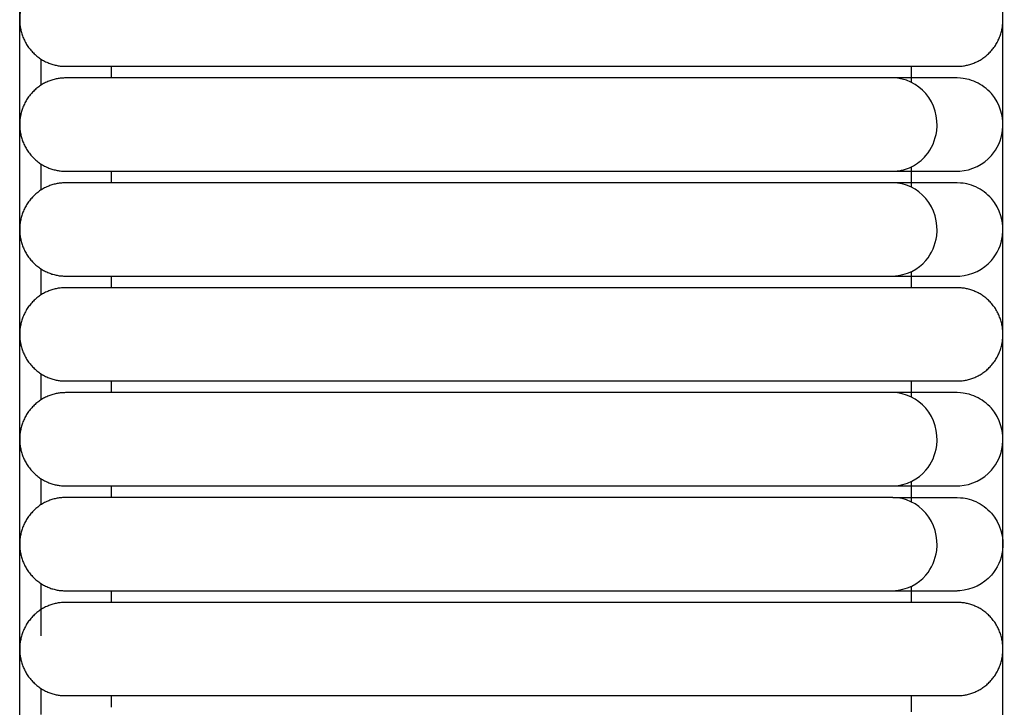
# Model space of a CAD drawing. Header units: millimetres. Extents: x -31695 to -19845, y -5614 to 7253.
# Tile 350 of 432: x -25014 to -24971, y 5023 to 5053. Entities that reach past the tile are written whole.
import ezdxf

# ---------------------------------------------------------------- set-up
doc = ezdxf.new("R2010")
doc.units = ezdxf.units.MM
doc.layers.add('2d', color=7, linetype='Continuous', true_color=0x000000)

msp = doc.modelspace()

# ---------------------------------------------------------------- linework, layer by layer
at = {"layer": '2d', "linetype": 'Continuous', "lineweight": -3}
for points, degree in [([(-24970.929, 4677.247), (-24970.929, 5052.785), (-24970.929, 5428.322)], 2), ([(-25013.743, 4697.546), (-25013.743, 5052.785), (-25013.743, 5408.023)], 2), ([(-25012.817, 5051.07), (-25012.817, 5050.691), (-25012.817, 5050.312), (-25012.817, 5049.932)], 3), ([(-25009.76, 5050.755), (-25009.76, 5050.501), (-25009.76, 5050.247)], 2), ([(-25004.782, 5050.755), (-24996.05, 5050.755), (-24987.319, 5050.755)], 2), ([(-24974.912, 5050.055), (-24974.912, 5050.405), (-24974.912, 5050.755)], 2), ([(-24987.319, 5050.247), (-24996.05, 5050.247), (-25004.782, 5050.247)], 2), ([(-25012.817, 5046.502), (-25012.817, 5046.123), (-25012.817, 5045.744), (-25012.817, 5045.365)], 3), ([(-24974.912, 5045.487), (-24974.912, 5045.933), (-24974.912, 5046.379)], 2), ([(-25009.76, 5046.187), (-25009.76, 5045.934), (-25009.76, 5045.68)], 2), ([(-25004.782, 5046.187), (-24996.05, 5046.187), (-24987.319, 5046.187)], 2), ([(-24987.319, 5046.187), (-24986.453, 5046.188), (-24985.583, 5046.188), (-24984.73, 5046.188)], 3), ([(-24973.212, 5046.188), (-24973.025, 5046.188), (-24972.927, 5046.188), (-24972.921, 5046.188)], 3), ([(-24972.914, 5046.188), (-24972.879, 5046.189), (-24972.846, 5046.19), (-24972.812, 5046.19)], 3), ([(-24987.319, 5045.68), (-24996.05, 5045.68), (-25004.782, 5045.68)], 2), ([(-25012.817, 5041.935), (-25012.817, 5041.556), (-25012.817, 5041.177), (-25012.817, 5040.798)], 3), ([(-25009.76, 5041.62), (-25009.76, 5041.366), (-25009.76, 5041.113)], 2), ([(-25004.782, 5041.62), (-24996.05, 5041.62), (-24987.319, 5041.62)], 2), ([(-24987.319, 5041.62), (-24986.453, 5041.62), (-24985.583, 5041.62), (-24984.73, 5041.62)], 3), ([(-24974.912, 5041.62), (-24974.912, 5041.716), (-24974.912, 5041.812)], 2), ([(-24974.912, 5041.113), (-24974.912, 5041.366), (-24974.912, 5041.62)], 2), ([(-24973.212, 5041.62), (-24973.025, 5041.62), (-24972.927, 5041.62), (-24972.921, 5041.62)], 3), ([(-24972.914, 5041.62), (-24972.879, 5041.621), (-24972.846, 5041.622), (-24972.812, 5041.623)], 3), ([(-24987.319, 5041.113), (-24996.05, 5041.113), (-25004.782, 5041.113)], 2), ([(-25012.817, 5037.368), (-25012.817, 5036.989), (-25012.817, 5036.609), (-25012.817, 5036.23)], 3), ([(-25009.76, 5037.053), (-25009.76, 5036.799), (-25009.76, 5036.545)], 2), ([(-25004.782, 5037.053), (-24996.05, 5037.053), (-24987.319, 5037.053)], 2), ([(-24974.912, 5036.545), (-24974.912, 5036.799), (-24974.912, 5037.053)], 2), ([(-24987.319, 5036.545), (-24996.05, 5036.545), (-25004.782, 5036.545)], 2), ([(-24974.912, 5036.353), (-24974.912, 5036.449), (-24974.912, 5036.545)], 2), ([(-25012.817, 5032.8), (-25012.817, 5032.421), (-25012.817, 5032.042), (-25012.817, 5031.663)], 3), ([(-25009.76, 5032.485), (-25009.76, 5032.232), (-25009.76, 5031.978)], 2), ([(-25004.782, 5032.485), (-24996.05, 5032.485), (-24987.319, 5032.485)], 2), ([(-24974.912, 5031.785), (-24974.912, 5032.231), (-24974.912, 5032.677)], 2), ([(-24973.212, 5032.486), (-24973.025, 5032.486), (-24972.927, 5032.486), (-24972.921, 5032.486)], 3), ([(-24972.914, 5032.486), (-24972.879, 5032.487), (-24972.846, 5032.487), (-24972.812, 5032.488)], 3), ([(-24987.319, 5031.978), (-24996.05, 5031.978), (-25004.782, 5031.978)], 2), ([(-25012.817, 5028.233), (-25012.817, 5027.474), (-25012.817, 5026.714), (-25012.817, 5025.955)], 3), ([(-25009.76, 5027.918), (-25009.76, 5027.664), (-25009.76, 5027.411)], 2), ([(-25004.782, 5027.918), (-24996.05, 5027.918), (-24987.319, 5027.918)], 2), ([(-24987.319, 5027.918), (-24986.453, 5027.918), (-24985.583, 5027.918), (-24984.73, 5027.918)], 3), ([(-24974.912, 5027.411), (-24974.912, 5027.76), (-24974.912, 5028.11)], 2), ([(-24973.212, 5027.918), (-24973.025, 5027.918), (-24972.927, 5027.918), (-24972.921, 5027.918)], 3), ([(-24972.812, 5027.921), (-24972.846, 5027.92), (-24972.879, 5027.919), (-24972.914, 5027.918)], 3), ([(-24987.319, 5027.411), (-24996.05, 5027.411), (-25004.782, 5027.411)], 2), ([(-25012.817, 5023.666), (-25012.817, 5023.286), (-25012.817, 5022.907), (-25012.817, 5022.528)], 3), ([(-25009.76, 5023.351), (-25009.76, 5023.097), (-25009.76, 5022.843)], 2), ([(-25004.782, 5023.351), (-24996.05, 5023.351), (-24987.319, 5023.351)], 2), ([(-24974.912, 5022.843), (-24974.912, 5023.097), (-24974.912, 5023.351)], 2), ([(-24974.912, 5022.651), (-24974.912, 5022.747), (-24974.912, 5022.843)], 2)]:
    msp.add_open_spline(points, degree=degree, dxfattribs=at)
for points, weights in [([(-25011.751, 5054.815), (-25013.743, 5054.815), (-25013.743, 5052.785)], [1, 0.707106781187, 1]), ([(-25013.743, 5052.785), (-25013.743, 5050.755), (-25011.751, 5050.755)], [1, 0.707106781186, 1]), ([(-24972.92, 5050.755), (-24970.929, 5050.755), (-24970.929, 5052.785)], [0.999999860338, 0.707106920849, 0.999999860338]), ([(-24975.727, 5050.755), (-24972.92, 5050.755), (-24972.92, 5050.755)], [0.919067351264, 0.951503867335, 0.999999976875]), ([(-25011.751, 5050.247), (-25013.743, 5050.247), (-25013.743, 5048.217)], [0.999999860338, 0.707106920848, 0.999999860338]), ([(-25013.743, 5048.217), (-25013.743, 5046.187), (-25011.751, 5046.187)], [0.999999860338, 0.707106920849, 0.999999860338]), ([(-25011.751, 5045.68), (-25013.743, 5045.68), (-25013.743, 5043.65)], [0.999999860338, 0.707106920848, 0.999999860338]), ([(-25013.743, 5043.65), (-25013.743, 5041.62), (-25011.751, 5041.62)], [0.999999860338, 0.707106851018, 1]), ([(-25011.751, 5041.113), (-25013.743, 5041.113), (-25013.743, 5039.083)], [1, 0.707106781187, 1]), ([(-24972.92, 5041.113), (-24972.92, 5041.113), (-24975.727, 5041.113)], [0.999999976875, 0.951503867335, 0.919067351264]), ([(-24970.929, 5039.083), (-24970.929, 5041.113), (-24972.92, 5041.113)], [0.999999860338, 0.707106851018, 1]), ([(-25013.743, 5039.083), (-25013.743, 5037.053), (-25011.751, 5037.053)], [1, 0.707106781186, 1]), ([(-24972.92, 5037.053), (-24970.929, 5037.053), (-24970.929, 5039.083)], [0.999999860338, 0.707106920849, 0.999999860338]), ([(-24975.727, 5037.053), (-24972.92, 5037.053), (-24972.92, 5037.053)], [0.919067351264, 0.951503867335, 0.999999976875]), ([(-25011.751, 5036.545), (-25013.743, 5036.545), (-25013.743, 5034.515)], [0.999999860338, 0.707106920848, 0.999999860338]), ([(-25013.743, 5034.515), (-25013.743, 5032.485), (-25011.751, 5032.485)], [0.999999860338, 0.707106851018, 1]), ([(-25011.751, 5031.978), (-25013.743, 5031.978), (-25013.743, 5029.948)], [0.999999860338, 0.707106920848, 0.999999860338]), ([(-25013.743, 5029.948), (-25013.743, 5027.918), (-25011.751, 5027.918)], [0.999999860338, 0.707106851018, 1]), ([(-25011.751, 5027.411), (-25013.743, 5027.411), (-25013.743, 5025.381)], [1, 0.707106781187, 1]), ([(-24972.92, 5027.411), (-24972.92, 5027.411), (-24975.727, 5027.411)], [1, 0.951503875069, 0.919067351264]), ([(-24970.929, 5025.381), (-24970.929, 5027.411), (-24972.92, 5027.411)], [0.999999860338, 0.707106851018, 1]), ([(-25013.743, 5025.381), (-25013.743, 5023.351), (-25011.751, 5023.351)], [1, 0.707106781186, 1]), ([(-24972.92, 5023.351), (-24970.929, 5023.351), (-24970.929, 5025.381)], [1, 0.707106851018, 0.999999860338]), ([(-24975.727, 5023.351), (-24972.92, 5023.351), (-24972.92, 5023.351)], [0.919067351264, 0.951503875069, 1])]:
    msp.add_rational_spline(points, weights, degree=2, dxfattribs=at)
for points, weights, knots in [([(-25011.751, 5050.755), (-25011.751, 5050.755), (-25009.71, 5050.755), (-25007.669, 5050.755), (-25004.782, 5050.755)], [0.999999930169, 0.853553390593, 0.853553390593, 0.853553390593, 1], [17.786146, 17.786146, 17.786146, 18.366045, 18.366045, 18.945944, 18.945944, 18.945944]), ([(-24987.319, 5050.755), (-24982.37, 5050.755), (-24978.87, 5050.755), (-24976.53, 5050.755), (-24975.727, 5050.755)], [1, 0.853553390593, 0.853553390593, 0.853553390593, 0.919067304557], [20.699849, 20.699849, 20.699849, 21.693962, 21.693962, 22.358871, 22.358871, 22.358871]), ([(-25004.782, 5050.247), (-25007.669, 5050.247), (-25009.71, 5050.247), (-25011.751, 5050.247), (-25011.751, 5050.247)], [1, 0.853553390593, 0.853553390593, 0.853553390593, 1], [5.355153, 5.355153, 5.355153, 5.935052, 5.935052, 6.51495, 6.51495, 6.51495]), ([(-25011.751, 5046.187), (-25011.751, 5046.187), (-25009.71, 5046.187), (-25007.669, 5046.187), (-25004.782, 5046.187)], [1, 0.853553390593, 0.853553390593, 0.853553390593, 1], [8.399906, 8.399906, 8.399906, 8.979805, 8.979805, 9.559704, 9.559704, 9.559704]), ([(-25004.782, 5045.68), (-25007.669, 5045.68), (-25009.71, 5045.68), (-25011.751, 5045.68), (-25011.751, 5045.68)], [1, 0.853553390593, 0.853553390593, 0.853553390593, 1], [5.355154, 5.355154, 5.355154, 5.935053, 5.935053, 6.514952, 6.514952, 6.514952]), ([(-25011.751, 5041.62), (-25011.751, 5041.62), (-25009.71, 5041.62), (-25007.669, 5041.62), (-25004.782, 5041.62)], [1, 0.853553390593, 0.853553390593, 0.853553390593, 1], [8.399907, 8.399907, 8.399907, 8.979806, 8.979806, 9.559705, 9.559705, 9.559705]), ([(-25004.782, 5041.113), (-25007.669, 5041.113), (-25009.71, 5041.113), (-25011.751, 5041.113), (-25011.751, 5041.113)], [0.999999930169, 0.853553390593, 0.853553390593, 0.853553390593, 0.999999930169], [14.741392, 14.741392, 14.741392, 15.321291, 15.321291, 15.90119, 15.90119, 15.90119]), ([(-24975.727, 5041.113), (-24976.53, 5041.113), (-24978.87, 5041.113), (-24982.37, 5041.113), (-24987.319, 5041.113)], [0.919067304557, 0.853553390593, 0.853553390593, 0.853553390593, 0.999999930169], [11.328464, 11.328464, 11.328464, 11.993374, 11.993374, 12.987487, 12.987487, 12.987487]), ([(-25011.751, 5037.053), (-25011.751, 5037.053), (-25009.71, 5037.053), (-25007.669, 5037.053), (-25004.782, 5037.053)], [0.999999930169, 0.853553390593, 0.853553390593, 0.853553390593, 1], [17.786146, 17.786146, 17.786146, 18.366045, 18.366045, 18.945944, 18.945944, 18.945944]), ([(-24987.319, 5037.053), (-24982.37, 5037.053), (-24978.87, 5037.053), (-24976.53, 5037.053), (-24975.727, 5037.053)], [1, 0.853553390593, 0.853553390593, 0.853553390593, 0.919067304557], [20.699849, 20.699849, 20.699849, 21.693962, 21.693962, 22.358871, 22.358871, 22.358871]), ([(-25004.782, 5036.545), (-25007.669, 5036.545), (-25009.71, 5036.545), (-25011.751, 5036.545), (-25011.751, 5036.545)], [1, 0.853553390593, 0.853553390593, 0.853553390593, 1], [3.998405, 3.998405, 3.998405, 4.578304, 4.578304, 5.158203, 5.158203, 5.158203]), ([(-25011.751, 5032.485), (-25011.751, 5032.485), (-25009.71, 5032.485), (-25007.669, 5032.485), (-25004.782, 5032.485)], [1, 0.853553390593, 0.853553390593, 0.853553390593, 0.999999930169], [7.043159, 7.043159, 7.043159, 7.623058, 7.623058, 8.202957, 8.202957, 8.202957]), ([(-25004.782, 5031.978), (-25007.669, 5031.978), (-25009.71, 5031.978), (-25011.751, 5031.978), (-25011.751, 5031.978)], [1, 0.853553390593, 0.853553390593, 0.853553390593, 1], [0.240711, 0.240711, 0.240711, 0.82061, 0.82061, 1.400509, 1.400509, 1.400509]), ([(-25011.751, 5027.918), (-25011.751, 5027.918), (-25009.71, 5027.918), (-25007.669, 5027.918), (-25004.782, 5027.918)], [1, 0.853553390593, 0.853553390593, 0.853553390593, 1], [3.285465, 3.285465, 3.285465, 3.865364, 3.865364, 4.445263, 4.445263, 4.445263]), ([(-25004.782, 5027.411), (-25007.669, 5027.411), (-25009.71, 5027.411), (-25011.751, 5027.411), (-25011.751, 5027.411)], [1, 0.853553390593, 0.853553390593, 0.853553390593, 1], [14.741392, 14.741392, 14.741392, 15.321291, 15.321291, 15.90119, 15.90119, 15.90119]), ([(-24975.727, 5027.411), (-24976.53, 5027.411), (-24978.87, 5027.411), (-24982.37, 5027.411), (-24987.319, 5027.411)], [0.919067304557, 0.853553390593, 0.853553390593, 0.853553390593, 1], [11.328464, 11.328464, 11.328464, 11.993374, 11.993374, 12.987487, 12.987487, 12.987487]), ([(-25011.751, 5023.351), (-25011.751, 5023.351), (-25009.71, 5023.351), (-25007.669, 5023.351), (-25004.782, 5023.351)], [0.999999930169, 0.853553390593, 0.853553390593, 0.853553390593, 0.999999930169], [17.786146, 17.786146, 17.786146, 18.366045, 18.366045, 18.945944, 18.945944, 18.945944]), ([(-24987.319, 5023.351), (-24982.37, 5023.351), (-24978.87, 5023.351), (-24976.53, 5023.351), (-24975.727, 5023.351)], [1, 0.853553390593, 0.853553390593, 0.853553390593, 0.919067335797], [20.699849, 20.699849, 20.699849, 21.693961, 21.693961, 22.358871, 22.358871, 22.358871])]:
    msp.add_rational_spline(points, weights, degree=2, knots=knots, dxfattribs=at)
for points, knots in [([(-24975.727, 5050.247), (-24975.874, 5050.247), (-24976.066, 5050.247), (-24976.298, 5050.247), (-24976.901, 5050.247), (-24977.764, 5050.247), (-24978.755, 5050.247), (-24979.807, 5050.247), (-24981.114, 5050.247), (-24982.608, 5050.247), (-24984.099, 5050.247), (-24985.716, 5050.247), (-24987.319, 5050.247)], [2.244725, 2.244725, 2.244725, 2.244725, 2.399138, 2.399138, 2.399138, 2.782985, 2.782985, 2.782985, 3.186217, 3.186217, 3.186217, 3.601247, 3.601247, 3.601247, 3.601247]), ([(-24972.92, 5050.247), (-24972.934, 5050.247), (-24973.032, 5050.247), (-24973.22, 5050.247), (-24973.408, 5050.247), (-24973.685, 5050.247), (-24974.054, 5050.247), (-24974.486, 5050.247), (-24975.045, 5050.247), (-24975.727, 5050.247)], [14.274257, 14.274257, 14.274257, 14.274257, 14.962807, 14.962807, 14.962807, 15.661498, 15.661498, 15.661498, 16.489364, 16.489364, 16.489364, 16.489364]), ([(-24974.912, 5046.379), (-24974.673, 5046.496), (-24974.457, 5046.663), (-24974.282, 5046.87), (-24974.03, 5047.168), (-24973.865, 5047.545), (-24973.813, 5047.939), (-24973.737, 5048.519), (-24973.914, 5049.13), (-24974.284, 5049.567), (-24974.645, 5049.993), (-24975.184, 5050.247), (-24975.727, 5050.247)], [1.6897024, 1.6897024, 1.6897024, 1.6897024, 1.7736066, 1.7736066, 1.7736066, 1.8929251, 1.8929251, 1.8929251, 2.0710948, 2.0710948, 2.0710948, 2.2447245, 2.2447245, 2.2447245, 2.2447245]), ([(-24972.812, 5046.19), (-24972.288, 5046.22), (-24971.779, 5046.47), (-24971.431, 5046.87), (-24971.172, 5047.168), (-24971.001, 5047.545), (-24970.948, 5047.939), (-24970.869, 5048.519), (-24971.051, 5049.13), (-24971.433, 5049.567), (-24971.619, 5049.78), (-24971.851, 5049.95), (-24972.234, 5050.125), (-24972.367, 5050.17), (-24972.595, 5050.221), (-24972.688, 5050.235), (-24972.92, 5050.247)], [13.4536647, 13.4536647, 13.4536647, 13.4536647, 13.6698231, 13.6698231, 13.6698231, 13.8288406, 13.8288406, 13.8288406, 14.0662899, 14.0662899, 14.0662899, 14.1797667, 14.1797667, 14.2364823, 14.2364823, 14.2742571, 14.2742571, 14.2742571, 14.2742571]), ([(-24975.72, 5046.188), (-24975.687, 5046.188), (-24975.655, 5046.189), (-24975.622, 5046.19), (-24975.376, 5046.205), (-24975.134, 5046.27), (-24974.912, 5046.379)], [1.60126877, 1.60126877, 1.60126877, 1.60126877, 1.61141389, 1.61141389, 1.61141389, 1.68970235, 1.68970235, 1.68970235, 1.68970235]), ([(-24987.319, 5046.188), (-24985.715, 5046.188), (-24984.097, 5046.188), (-24982.605, 5046.188), (-24981.11, 5046.188), (-24979.802, 5046.188), (-24978.75, 5046.188), (-24977.758, 5046.188), (-24976.894, 5046.188), (-24976.291, 5046.188), (-24976.059, 5046.188), (-24975.867, 5046.188), (-24975.72, 5046.188)], [0, 0, 0, 0, 0.489921, 0.489921, 0.489921, 0.9659, 0.9659, 0.9659, 1.418992, 1.418992, 1.418992, 1.601269, 1.601269, 1.601269, 1.601269]), ([(-24975.72, 5046.188), (-24975.037, 5046.188), (-24974.479, 5046.188), (-24974.046, 5046.188), (-24973.678, 5046.188), (-24973.4, 5046.188), (-24973.212, 5046.188)], [0, 0, 0, 0, 0.882578, 0.882578, 0.882578, 1.627446, 1.627446, 1.627446, 1.627446]), ([(-24975.727, 5045.68), (-24975.874, 5045.68), (-24976.066, 5045.68), (-24976.298, 5045.68), (-24976.901, 5045.68), (-24977.764, 5045.68), (-24978.755, 5045.68), (-24979.807, 5045.68), (-24981.114, 5045.68), (-24982.608, 5045.68), (-24984.099, 5045.68), (-24985.716, 5045.68), (-24987.319, 5045.68)], [2.244726, 2.244726, 2.244726, 2.244726, 2.399139, 2.399139, 2.399139, 2.782987, 2.782987, 2.782987, 3.186218, 3.186218, 3.186218, 3.601249, 3.601249, 3.601249, 3.601249]), ([(-24975.72, 5041.62), (-24975.113, 5041.652), (-24974.62, 5041.903), (-24974.282, 5042.303), (-24974.03, 5042.601), (-24973.865, 5042.978), (-24973.813, 5043.372), (-24973.737, 5043.952), (-24973.914, 5044.562), (-24974.284, 5044.999), (-24974.645, 5045.426), (-24975.184, 5045.68), (-24975.727, 5045.68)], [1.6012688, 1.6012688, 1.6012688, 1.6012688, 1.7660611, 1.7660611, 1.7660611, 1.887291, 1.887291, 1.887291, 2.0683148, 2.0683148, 2.0683148, 2.2447259, 2.2447259, 2.2447259, 2.2447259]), ([(-24972.92, 5045.68), (-24972.934, 5045.68), (-24973.032, 5045.68), (-24973.22, 5045.68), (-24973.408, 5045.68), (-24973.685, 5045.68), (-24974.054, 5045.68), (-24974.486, 5045.68), (-24975.045, 5045.68), (-24975.727, 5045.68)], [14.274257, 14.274257, 14.274257, 14.274257, 14.962807, 14.962807, 14.962807, 15.661498, 15.661498, 15.661498, 16.489364, 16.489364, 16.489364, 16.489364]), ([(-24972.812, 5041.623), (-24972.288, 5041.652), (-24971.779, 5041.903), (-24971.431, 5042.303), (-24971.172, 5042.601), (-24971.001, 5042.978), (-24970.948, 5043.372), (-24970.869, 5043.952), (-24971.051, 5044.562), (-24971.433, 5044.999), (-24971.619, 5045.213), (-24971.851, 5045.383), (-24972.234, 5045.558), (-24972.367, 5045.603), (-24972.595, 5045.654), (-24972.688, 5045.668), (-24972.92, 5045.68)], [13.4536647, 13.4536647, 13.4536647, 13.4536647, 13.6698231, 13.6698231, 13.6698231, 13.8288406, 13.8288406, 13.8288406, 14.0662899, 14.0662899, 14.0662899, 14.1797667, 14.1797667, 14.2364823, 14.2364823, 14.2742571, 14.2742571, 14.2742571, 14.2742571]), ([(-24987.319, 5041.62), (-24985.715, 5041.62), (-24984.097, 5041.62), (-24982.605, 5041.62), (-24981.11, 5041.62), (-24979.802, 5041.62), (-24978.75, 5041.62), (-24977.758, 5041.62), (-24976.894, 5041.62), (-24976.291, 5041.62), (-24976.059, 5041.62), (-24975.867, 5041.62), (-24975.72, 5041.62)], [0, 0, 0, 0, 0.489921, 0.489921, 0.489921, 0.9659, 0.9659, 0.9659, 1.418992, 1.418992, 1.418992, 1.601269, 1.601269, 1.601269, 1.601269]), ([(-24975.72, 5041.62), (-24975.037, 5041.62), (-24974.479, 5041.62), (-24974.046, 5041.62), (-24973.678, 5041.62), (-24973.4, 5041.62), (-24973.212, 5041.62)], [0, 0, 0, 0, 0.882578, 0.882578, 0.882578, 1.627446, 1.627446, 1.627446, 1.627446]), ([(-24975.727, 5036.545), (-24975.874, 5036.545), (-24976.066, 5036.545), (-24976.298, 5036.545), (-24976.901, 5036.545), (-24977.764, 5036.545), (-24978.755, 5036.545), (-24979.807, 5036.545), (-24981.114, 5036.545), (-24982.608, 5036.545), (-24984.099, 5036.545), (-24985.716, 5036.545), (-24987.319, 5036.545)], [0.644203, 0.644203, 0.644203, 0.644203, 0.826365, 0.826365, 0.826365, 1.279192, 1.279192, 1.279192, 1.754886, 1.754886, 1.754886, 2.2445, 2.2445, 2.2445, 2.2445]), ([(-24972.92, 5036.545), (-24972.934, 5036.545), (-24973.032, 5036.545), (-24973.22, 5036.545), (-24973.408, 5036.545), (-24973.685, 5036.545), (-24974.054, 5036.545), (-24974.486, 5036.545), (-24975.045, 5036.545), (-24975.727, 5036.545)], [14.274257, 14.274257, 14.274257, 14.274257, 14.993691, 14.993691, 14.993691, 15.723721, 15.723721, 15.723721, 16.588719, 16.588719, 16.588719, 16.588719]), ([(-24975.72, 5032.486), (-24975.113, 5032.518), (-24974.62, 5032.768), (-24974.282, 5033.168), (-24974.03, 5033.466), (-24973.865, 5033.843), (-24973.813, 5034.237), (-24973.737, 5034.817), (-24973.914, 5035.428), (-24974.284, 5035.865), (-24974.645, 5036.291), (-24975.184, 5036.545), (-24975.727, 5036.545)], [0.0007461, 0.0007461, 0.0007461, 0.0007461, 0.1655384, 0.1655384, 0.1655384, 0.2867683, 0.2867683, 0.2867683, 0.4677921, 0.4677921, 0.4677921, 0.6442032, 0.6442032, 0.6442032, 0.6442032]), ([(-24972.812, 5032.488), (-24972.288, 5032.518), (-24971.779, 5032.768), (-24971.431, 5033.168), (-24971.172, 5033.466), (-24971.001, 5033.843), (-24970.948, 5034.237), (-24970.869, 5034.817), (-24971.051, 5035.428), (-24971.433, 5035.865), (-24971.619, 5036.078), (-24971.851, 5036.248), (-24972.234, 5036.423), (-24972.367, 5036.468), (-24972.595, 5036.519), (-24972.688, 5036.533), (-24972.92, 5036.545)], [13.4536552, 13.4536552, 13.4536552, 13.4536552, 13.6698162, 13.6698162, 13.6698162, 13.8288354, 13.8288354, 13.8288354, 14.0662875, 14.0662875, 14.0662875, 14.1797656, 14.1797656, 14.2364819, 14.2364819, 14.2742571, 14.2742571, 14.2742571, 14.2742571]), ([(-24987.319, 5032.486), (-24985.715, 5032.486), (-24984.097, 5032.486), (-24982.605, 5032.486), (-24981.11, 5032.486), (-24979.802, 5032.486), (-24978.75, 5032.486), (-24977.758, 5032.486), (-24976.894, 5032.486), (-24976.291, 5032.486), (-24976.059, 5032.486), (-24975.867, 5032.486), (-24975.72, 5032.486)], [0, 0, 0, 0, 0.489921, 0.489921, 0.489921, 0.9659, 0.9659, 0.9659, 1.418993, 1.418993, 1.418993, 1.601269, 1.601269, 1.601269, 1.601269]), ([(-24975.72, 5032.486), (-24975.037, 5032.486), (-24974.479, 5032.486), (-24974.046, 5032.486), (-24973.678, 5032.486), (-24973.4, 5032.486), (-24973.212, 5032.486)], [1.601269, 1.601269, 1.601269, 1.601269, 2.483847, 2.483847, 2.483847, 3.228714, 3.228714, 3.228714, 3.228714]), ([(-24975.727, 5031.978), (-24975.874, 5031.978), (-24976.066, 5031.978), (-24976.298, 5031.978), (-24976.901, 5031.978), (-24977.764, 5031.978), (-24978.755, 5031.978), (-24979.807, 5031.978), (-24981.114, 5031.978), (-24982.608, 5031.978), (-24984.099, 5031.978), (-24985.716, 5031.978), (-24987.319, 5031.978)], [-2.869717, -2.869717, -2.869717, -2.869717, -2.715304, -2.715304, -2.715304, -2.331456, -2.331456, -2.331456, -1.928224, -1.928224, -1.928224, -1.513194, -1.513194, -1.513194, -1.513194]), ([(-24975.72, 5027.918), (-24975.113, 5027.95), (-24974.62, 5028.201), (-24974.282, 5028.601), (-24974.03, 5028.899), (-24973.865, 5029.276), (-24973.813, 5029.67), (-24973.737, 5030.249), (-24973.914, 5030.86), (-24974.284, 5031.297), (-24974.645, 5031.724), (-24975.184, 5031.978), (-24975.727, 5031.978)], [1.6012688, 1.6012688, 1.6012688, 1.6012688, 1.7660611, 1.7660611, 1.7660611, 1.887291, 1.887291, 1.887291, 2.0683148, 2.0683148, 2.0683148, 2.2447259, 2.2447259, 2.2447259, 2.2447259]), ([(-24975.727, 5031.978), (-24975.045, 5031.978), (-24974.486, 5031.978), (-24974.054, 5031.978), (-24973.685, 5031.978), (-24973.408, 5031.978), (-24973.22, 5031.978), (-24973.032, 5031.978), (-24972.934, 5031.978), (-24972.92, 5031.978)], [2.244726, 2.244726, 2.244726, 2.244726, 3.072591, 3.072591, 3.072591, 3.771283, 3.771283, 3.771283, 4.459832, 4.459832, 4.459832, 4.459832]), ([(-24972.92, 5031.978), (-24972.688, 5031.966), (-24972.595, 5031.952), (-24972.367, 5031.901), (-24972.234, 5031.856), (-24971.851, 5031.681), (-24971.619, 5031.511), (-24971.433, 5031.297), (-24971.051, 5030.86), (-24970.869, 5030.249), (-24970.948, 5029.67), (-24971.001, 5029.276), (-24971.172, 5028.899), (-24971.431, 5028.601), (-24971.779, 5028.201), (-24972.288, 5027.95), (-24972.812, 5027.921)], [4.4598324, 4.4598324, 4.4598324, 4.4598324, 4.4974516, 4.4974516, 4.5539336, 4.5539336, 4.666943, 4.666943, 4.666943, 4.9044969, 4.9044969, 4.9044969, 5.0635844, 5.0635844, 5.0635844, 5.279838, 5.279838, 5.279838, 5.279838]), ([(-24987.319, 5027.918), (-24985.715, 5027.918), (-24984.097, 5027.918), (-24982.605, 5027.918), (-24981.11, 5027.918), (-24979.802, 5027.918), (-24978.75, 5027.918), (-24977.758, 5027.918), (-24976.894, 5027.918), (-24976.291, 5027.918), (-24976.059, 5027.918), (-24975.867, 5027.918), (-24975.72, 5027.918)], [0, 0, 0, 0, 0.489921, 0.489921, 0.489921, 0.9659, 0.9659, 0.9659, 1.418992, 1.418992, 1.418992, 1.601269, 1.601269, 1.601269, 1.601269]), ([(-24975.72, 5027.918), (-24975.037, 5027.918), (-24974.479, 5027.918), (-24974.046, 5027.918), (-24973.678, 5027.918), (-24973.4, 5027.918), (-24973.212, 5027.918)], [0, 0, 0, 0, 0.882578, 0.882578, 0.882578, 1.627446, 1.627446, 1.627446, 1.627446])]:
    msp.add_open_spline(points, degree=3, knots=knots, dxfattribs=at)

doc.saveas('drawing.dxf')
